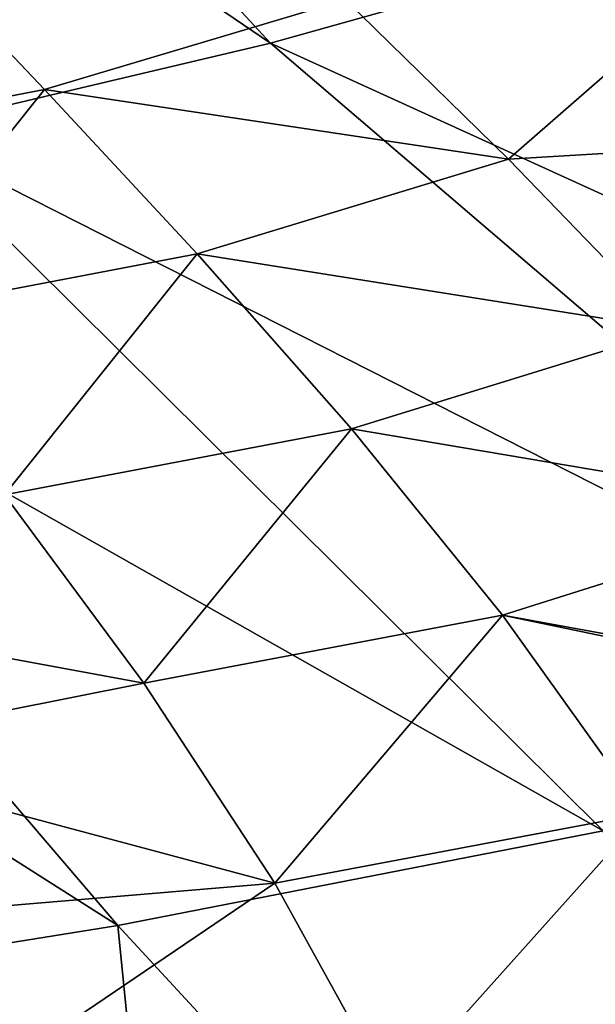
# Model space of a CAD drawing. Header units: metres. Extents: x -92 to 264, y -100 to 50.
# Tile 558 of 721: x 217.39 to 220.58, y -6.33 to -0.87. Entities that reach past the tile are written whole.
import ezdxf

# ---------------------------------------------------------------- set-up
doc = ezdxf.new("R2010")
doc.units = ezdxf.units.M
doc.layers.add('solid_21062050_01', color=7, linetype='CONTINUOUS')

msp = doc.modelspace()

# ---------------------------------------------------------------- linework, layer by layer
at = {"layer": 'solid_21062050_01'}
for points in [[(215.348007, 2.713159, 194.25322), (213.898712, 2.317898, 195.352097), (218.782837, -0.997569, 200.471298)], [(215.348007, 2.713159, 194.25322), (218.782837, -0.997569, 200.471298), (220.725784, -0.453374, 198.958267)], [(213.898712, 2.317898, 195.352097), (216.715683, -1.486378, 201.83049), (218.782837, -0.997569, 200.471298)], [(215.737411, -1.599555, 132.911118), (216.719223, -0.401363, 130.676132), (217.529022, -1.25503, 132.877213)], [(217.529022, -1.25503, 132.877213), (216.719223, -0.401363, 130.676132), (219.199493, -0.754922, 132.537643)], [(220.725784, -0.453374, 198.958267), (218.782837, -0.997569, 200.471298), (225.595398, -4.101642, 203.851639)], [(219.199493, -0.754922, 132.537643), (221.285095, -0.608082, 133.16684), (220.102585, -1.640981, 134.730652)], [(220.102585, -1.640981, 134.730652), (221.285095, -0.608082, 133.16684), (222.266174, -1.51212, 135.364456)], [(217.529022, -1.25503, 132.877213), (219.199493, -0.754922, 132.537643), (220.102585, -1.640981, 134.730652)], [(218.782837, -0.997569, 200.471298), (216.715683, -1.486378, 201.83049), (223.186951, -4.766902, 205.701218)], [(218.782837, -0.997569, 200.471298), (223.186951, -4.766902, 205.701218), (225.595398, -4.101642, 203.851639)], [(216.516327, -2.520182, 135.211761), (215.737411, -1.599555, 132.911118), (217.529022, -1.25503, 132.877213)], [(216.516327, -2.520182, 135.211761), (217.529022, -1.25503, 132.877213), (218.376511, -2.165898, 135.136917)], [(218.376511, -2.165898, 135.136917), (217.529022, -1.25503, 132.877213), (220.102585, -1.640981, 134.730652)], [(216.715683, -1.486378, 201.83049), (214.53804, -1.916564, 203.026855), (220.628174, -5.364269, 207.362213)], [(216.715683, -1.486378, 201.83049), (220.628174, -5.364269, 207.362213), (223.186951, -4.766902, 205.701218)], [(220.102585, -1.640981, 134.730652), (222.266174, -1.51212, 135.364456), (221.014816, -2.584918, 136.990585)], [(218.376511, -2.165898, 135.136917), (220.102585, -1.640981, 134.730652), (221.014816, -2.584918, 136.990585)], [(214.53804, -1.916564, 203.026855), (212.264359, -2.285282, 204.052475), (217.93573, -5.889867, 208.823853)], [(214.53804, -1.916564, 203.026855), (217.93573, -5.889867, 208.823853), (220.628174, -5.364269, 207.362213)], [(217.307358, -3.501237, 137.577988), (216.516327, -2.520182, 135.211761), (218.376511, -2.165898, 135.136917)], [(217.307358, -3.501237, 137.577988), (218.376511, -2.165898, 135.136917), (219.232773, -3.136521, 137.463928)], [(219.232773, -3.136521, 137.463928), (218.376511, -2.165898, 135.136917), (221.014816, -2.584918, 136.990585)], [(212.264359, -2.285282, 204.052475), (215.127121, -6.340286, 210.076675), (217.93573, -5.889867, 208.823853)], [(219.232773, -3.136521, 137.463928), (221.014816, -2.584918, 136.990585), (221.908905, -3.589293, 139.325867)], [(218.080933, -4.545214, 140.018555), (217.307358, -3.501237, 137.577988), (219.232773, -3.136521, 137.463928)], [(218.080933, -4.545214, 140.018555), (219.232773, -3.136521, 137.463928), (220.068893, -4.169452, 139.866928)], [(220.068893, -4.169452, 139.866928), (219.232773, -3.136521, 137.463928), (221.908905, -3.589293, 139.325867)], [(215.554337, -4.079324, 138.279388), (217.307358, -3.501237, 137.577988), (218.080933, -4.545214, 140.018555)], [(220.068893, -4.169452, 139.866928), (221.908905, -3.589293, 139.325867), (222.748703, -4.658598, 141.745834)], [(216.11998, -4.935553, 140.281906), (215.554337, -4.079324, 138.279388), (218.080933, -4.545214, 140.018555)], [(218.807495, -5.654607, 142.542175), (218.080933, -4.545214, 140.018555), (220.068893, -4.169452, 139.866928)], [(218.807495, -5.654607, 142.542175), (220.068893, -4.169452, 139.866928), (220.855988, -5.267246, 142.354599)], [(220.068893, -4.169452, 139.866928), (222.748703, -4.658598, 141.745834), (222.765015, -4.730864, 141.895081)], [(220.855988, -5.267246, 142.354599), (220.068893, -4.169452, 139.866928), (222.765015, -4.730864, 141.895081)], [(216.11998, -4.935553, 140.281906), (218.080933, -4.545214, 140.018555), (218.807495, -5.654607, 142.542175)], [(216.655853, -5.834582, 142.337524), (216.11998, -4.935553, 140.281906), (218.807495, -5.654607, 142.542175)], [(219.457458, -6.831852, 145.157669), (218.807495, -5.654607, 142.542175), (220.855988, -5.267246, 142.354599)], [(219.457458, -6.831852, 145.157669), (220.855988, -5.267246, 142.354599), (221.565109, -6.432371, 144.935669)], [(220.628174, -5.364269, 207.362213), (217.93573, -5.889867, 208.823853), (221.82106, -10.098863, 214.138824)], [(217.146454, -6.777679, 144.450836), (216.655853, -5.834582, 142.337524), (218.807495, -5.654607, 142.542175)], [(217.146454, -6.777679, 144.450836), (218.807495, -5.654607, 142.542175), (219.457458, -6.831852, 145.157669)], [(217.93573, -5.889867, 208.823853), (215.127121, -6.340286, 210.076675), (218.413559, -10.658474, 215.695007)], [(217.93573, -5.889867, 208.823853), (218.413559, -10.658474, 215.695007), (221.82106, -10.098863, 214.138824)]]:
    msp.add_3dface(points, dxfattribs=at)

doc.saveas('drawing.dxf')
